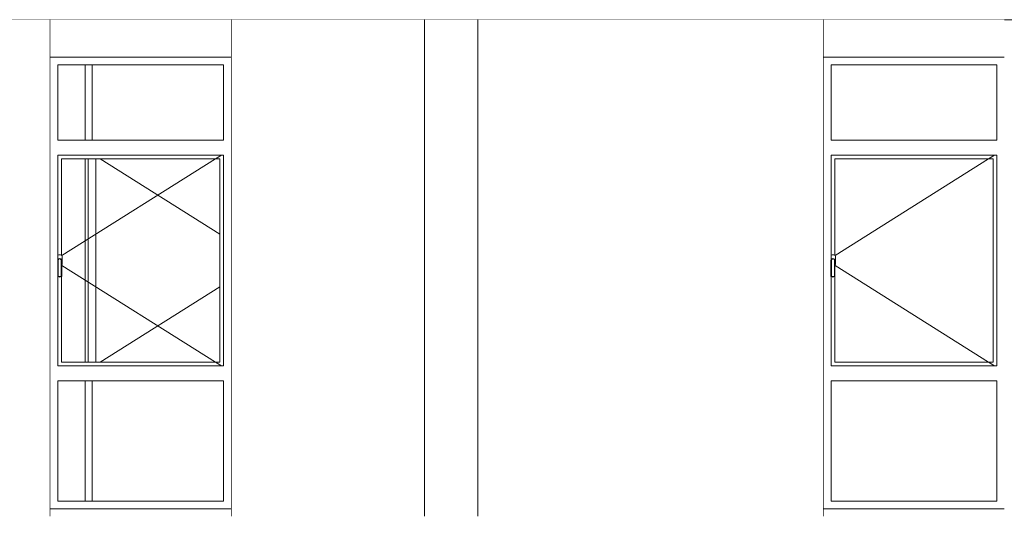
# Model space of a CAD drawing. Header units: millimetres. Extents: x -30280 to 309309, y -17460 to 4378.
# Tile 661 of 1056: x 200765 to 207301, y -17110 to -13810. Entities that reach past the tile are written whole.
import ezdxf

# ---------------------------------------------------------------- set-up
doc = ezdxf.new("R2010")
doc.units = ezdxf.units.MM
doc.header["$MEASUREMENT"] = 0
doc.linetypes.add('Wipeout_Contour', pattern=[1000, 0, -1000])
for name, color, linetype in [('09_EI_Mobiliari general', 7, 'Continuous'), ('10_ESTR_Fotjats', 7, 'Continuous'), ('12_FAÇ_Façana', 7, 'Continuous'), ('Ventanas Archicad', 7, 'Continuous')]:
    doc.layers.add(name, color=color, linetype=linetype)
for name, color, linetype, lineweight in [('09_EI_Mobiliari general_Pluma_Nº__88', 7, 'Continuous', 5), ('10_ESTR_Fotjats_Pluma_Nº__1', 7, 'Continuous', 5), ('12_FAÇ_Façana_Pluma_Nº__47', 7, 'Continuous', 20), ('Ventanas Archicad_Pluma_Nº__47', 7, 'Continuous', 20)]:
    doc.layers.add(name, color=color, linetype=linetype, lineweight=lineweight)
doc.layers.add('Ventanas Archicad_Pluma_Nº__3', color=7, linetype='Continuous', lineweight=5, true_color=0xa4a4a4)

# ---------------------------------------------------------------- blocks, each defined once
blk = doc.blocks.new('Elem Sección_11_5', base_point=(181934.4, -13460))
at = {"layer": '10_ESTR_Fotjats_Pluma_Nº__1', "color": 7, "linetype": 'Continuous', "lineweight": 5}
blk.add_line((211190.4, -13810), (173577.4, -13810), dxfattribs=at)
blk = doc.blocks.new('Elem Sección_14_5', base_point=(181934.4, -13460))
at = {"color": 254, "linetype": 'Wipeout_Contour', "lineweight": 0, "ltscale": 816886.734642}
blk.add_wipeout([(203452.5, -13810), (203452.5, -17110), (203805.5, -17110), (203805.5, -13810)], dxfattribs=at).dxf.layer = '09_EI_Mobiliari general'
blk = doc.blocks.new('Elem Sección_15_5', base_point=(181934.4, -13460))
at = {"color": 254, "linetype": 'Wipeout_Contour', "lineweight": 0, "ltscale": 805252.683183}
blk.add_wipeout([(200455.5, -13810), (200455.5, -17110), (200968.3, -17110), (200968.3, -13810)], dxfattribs=at).dxf.layer = '09_EI_Mobiliari general'
at = {"layer": '09_EI_Mobiliari general_Pluma_Nº__88', "color": 7, "linetype": 'Continuous', "lineweight": 5}
blk.add_line((200968.3, -17110), (200968.3, -13810), dxfattribs=at)
blk = doc.blocks.new('Elem Sección_31_5', base_point=(181934.4, -13460))
at = {"color": 254, "linetype": 'Wipeout_Contour', "lineweight": 0, "ltscale": 813621.940968}
blk.add_wipeout([(202168.3, -13810), (202168.3, -17110), (203452.5, -17110), (203452.5, -13810)], dxfattribs=at).dxf.layer = '12_FAÇ_Façana'
at = {"color": 254, "linetype": 'Wipeout_Contour', "lineweight": 0, "ltscale": 822168.135213}
blk.add_wipeout([(206100.8, -13810), (203805.5, -13810), (203805.5, -17110), (206100.8, -17110)], dxfattribs=at).dxf.layer = '12_FAÇ_Façana'
at = {"layer": '12_FAÇ_Façana_Pluma_Nº__47', "color": 7, "linetype": 'Continuous', "lineweight": 20}
for p, q in [((202168.3, -13810), (202168.3, -17110)), ((203452.5, -17110), (203452.5, -13810)), ((203805.5, -13810), (203805.5, -17110)), ((206100.8, -13810), (206100.8, -17110))]:
    blk.add_line(p, q, dxfattribs=at)
blk = doc.blocks.new('Elem Sección_37_5', base_point=(181934.4, -13460))
at = {"color": 254, "linetype": 'Wipeout_Contour', "lineweight": 0, "ltscale": 808197.926929}
blk.add_wipeout([(200968.3, -13810), (200968.3, -14060), (202168.3, -14060), (202168.3, -13810)], dxfattribs=at).dxf.layer = '12_FAÇ_Façana'
at = {"color": 254, "linetype": 'Wipeout_Contour', "lineweight": 0, "ltscale": 809164.426741}
blk.add_wipeout([(200968.3, -17110), (202168.3, -17110), (202168.3, -17060), (200968.3, -17060)], dxfattribs=at).dxf.layer = '12_FAÇ_Façana'
blk = doc.blocks.new('Elem Sección_38_5', base_point=(181934.4, -13460))
at = {"color": 254, "linetype": 'Wipeout_Contour', "lineweight": 0, "ltscale": 2419280.036248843}
blk.add_wipeout([(201018.3, -14110), (200968.3, -14110), (200968.3, -17010), (201018.3, -17010), (201018.3, -16210), (201018.3, -16110), (201018.3, -15515.5), (201017.3, -15514), (201017.3, -15410), (201018.3, -15406.2), (201018.3, -14710), (201018.3, -14610)], dxfattribs=at).dxf.layer = 'Ventanas Archicad'
at = {"color": 254, "linetype": 'Wipeout_Contour', "lineweight": 0, "ltscale": 1621813.099468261}
blk.add_wipeout([(202118.3, -14710), (202118.3, -16110), (202118.3, -16210), (202118.3, -17010), (202168.3, -17010), (202168.3, -14110), (202118.3, -14110), (202118.3, -14610)], dxfattribs=at).dxf.layer = 'Ventanas Archicad'
at = {"color": 254, "linetype": 'Wipeout_Contour', "lineweight": 0, "ltscale": 1212362.62659362}
blk.add_wipeout([(200968.3, -14110), (201018.3, -14110), (202118.3, -14110), (202168.3, -14110), (202168.3, -14060), (200968.3, -14060)], dxfattribs=at).dxf.layer = 'Ventanas Archicad'
at = {"color": 254, "linetype": 'Wipeout_Contour', "lineweight": 0, "ltscale": 808402.980873}
blk.add_wipeout([(201018.3, -14710), (202118.3, -14710), (202118.3, -14610), (201018.3, -14610)], dxfattribs=at).dxf.layer = 'Ventanas Archicad'
at = {"color": 254, "linetype": 'Wipeout_Contour', "lineweight": 0, "ltscale": 3427596.525956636}
blk.add_wipeout([(201018.3, -15406.2), (201019.1, -15403.2), (201024.1, -15398.3), (201030.8, -15396.5), (201037.6, -15398.3), (201042.5, -15403.2), (201044.3, -15410), (201044.3, -15443.1), (201045.5, -15442), (201046.8, -15437), (201046.8, -15383), (201045.5, -15378), (201041.8, -15374.3), (201036.8, -15373), (201024.8, -15373), (201019.8, -15374.3), (201018.3, -15375.8)], dxfattribs=at).dxf.layer = 'Ventanas Archicad'
at = {"color": 254, "linetype": 'Wipeout_Contour', "lineweight": 0, "ltscale": 806493.966202}
blk.add_wipeout([(201019.3, -15517), (201030.8, -15520), (201030.8, -15516.9), (201021.2, -15514.4)], dxfattribs=at).dxf.layer = 'Ventanas Archicad'
at = {"color": 254, "linetype": 'Wipeout_Contour', "lineweight": 0, "ltscale": 808860.348753}
blk.add_wipeout([(201018.3, -16210), (202118.3, -16210), (202118.3, -16110), (201018.3, -16110)], dxfattribs=at).dxf.layer = 'Ventanas Archicad'
at = {"color": 254, "linetype": 'Wipeout_Contour', "lineweight": 0, "ltscale": 1213717.042473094}
blk.add_wipeout([(200968.3, -17010), (200968.3, -17060), (202168.3, -17060), (202168.3, -17010), (202118.3, -17010), (201018.3, -17010)], dxfattribs=at).dxf.layer = 'Ventanas Archicad'
at = {"layer": 'Ventanas Archicad_Pluma_Nº__47', "color": 7, "linetype": 'Continuous', "lineweight": 20}
for p, q in [((200968.3, -14060), (202168.3, -14060)), ((202168.3, -17060), (200968.3, -17060))]:
    blk.add_line(p, q, dxfattribs=at)
at = {"color": 254, "linetype": 'Wipeout_Contour', "lineweight": 0, "ltscale": 808317.41171}
blk.add_wipeout([(201018.3, -14610), (202118.3, -14610), (202118.3, -14110), (201018.3, -14110)], dxfattribs=at).dxf.layer = 'Ventanas Archicad'
at = {"color": 254, "linetype": 'Wipeout_Contour', "lineweight": 0, "ltscale": 810774.320906}
blk.add_wipeout([(202093.3, -14735), (202093.3, -16085), (202118.3, -16085), (202118.3, -14735)], dxfattribs=at).dxf.layer = 'Ventanas Archicad'
at = {"color": 254, "linetype": 'Wipeout_Contour', "lineweight": 0, "ltscale": 806536.438731}
blk.add_wipeout([(201030.8, -15520), (201042.3, -15517), (201040.5, -15514.4), (201030.8, -15516.9)], dxfattribs=at).dxf.layer = 'Ventanas Archicad'
at = {"color": 254, "linetype": 'Wipeout_Contour', "lineweight": 0, "ltscale": 809007.733372}
blk.add_wipeout([(201018.3, -16210), (201018.3, -17010), (202118.3, -17010), (202118.3, -16210)], dxfattribs=at).dxf.layer = 'Ventanas Archicad'
at = {"layer": 'Ventanas Archicad_Pluma_Nº__3', "color": 253, "linetype": 'Continuous', "lineweight": 5, "true_color": 0xa4a4a4}
for p, q in [((201018.3, -14610), (201018.3, -14110)), ((201018.3, -14110), (202118.3, -14110)), ((202118.3, -14110), (202118.3, -14610)), ((202118.3, -14610), (201018.3, -14610)), ((201018.3, -17010), (201018.3, -16210)), ((201018.3, -16210), (202118.3, -16210)), ((202118.3, -16210), (202118.3, -17010)), ((202118.3, -17010), (201018.3, -17010))]:
    blk.add_line(p, q, dxfattribs=at)
at = {"color": 254, "linetype": 'Wipeout_Contour', "lineweight": 0, "ltscale": 806469.123519}
blk.add_wipeout([(201017.3, -15514), (201019.3, -15517), (201021.2, -15514.4), (201020.3, -15513.1)], dxfattribs=at).dxf.layer = 'Ventanas Archicad'
at = {"color": 254, "linetype": 'Wipeout_Contour', "lineweight": 0, "ltscale": 806559.718031}
blk.add_wipeout([(201042.3, -15517), (201044.3, -15514), (201041.3, -15513.1), (201040.5, -15514.4)], dxfattribs=at).dxf.layer = 'Ventanas Archicad'
at = {"color": 254, "linetype": 'Wipeout_Contour', "lineweight": 0, "ltscale": 806450.414163}
blk.add_wipeout([(201017.3, -15410), (201017.3, -15514), (201020.3, -15513.1), (201020.3, -15410.4)], dxfattribs=at).dxf.layer = 'Ventanas Archicad'
at = {"color": 254, "linetype": 'Wipeout_Contour', "lineweight": 0, "ltscale": 806546.13147}
blk.add_wipeout([(201044.3, -15514), (201044.3, -15410), (201041.3, -15410.4), (201041.3, -15513.1)], dxfattribs=at).dxf.layer = 'Ventanas Archicad'
at = {"color": 254, "linetype": 'Wipeout_Contour', "lineweight": 0, "ltscale": 806436.860548}
blk.add_wipeout([(201019.1, -15403.2), (201017.3, -15410), (201020.3, -15410.4), (201021.8, -15404.8)], dxfattribs=at).dxf.layer = 'Ventanas Archicad'
at = {"color": 254, "linetype": 'Wipeout_Contour', "lineweight": 0, "ltscale": 806526.122645}
blk.add_wipeout([(201044.3, -15410), (201042.5, -15403.2), (201039.8, -15404.8), (201041.3, -15410.4)], dxfattribs=at).dxf.layer = 'Ventanas Archicad'
at = {"color": 254, "linetype": 'Wipeout_Contour', "lineweight": 0, "ltscale": 806447.162153}
blk.add_wipeout([(201024.1, -15398.3), (201019.1, -15403.2), (201021.8, -15404.8), (201025.6, -15401)], dxfattribs=at).dxf.layer = 'Ventanas Archicad'
at = {"color": 254, "linetype": 'Wipeout_Contour', "lineweight": 0, "ltscale": 806512.600557}
blk.add_wipeout([(201042.5, -15403.2), (201037.6, -15398.3), (201036, -15401), (201039.8, -15404.8)], dxfattribs=at).dxf.layer = 'Ventanas Archicad'
at = {"color": 254, "linetype": 'Wipeout_Contour', "lineweight": 0, "ltscale": 806466.820883}
blk.add_wipeout([(201030.8, -15396.5), (201024.1, -15398.3), (201025.6, -15401), (201030.8, -15399.6)], dxfattribs=at).dxf.layer = 'Ventanas Archicad'
at = {"color": 254, "linetype": 'Wipeout_Contour', "lineweight": 0, "ltscale": 806491.104035}
blk.add_wipeout([(201037.6, -15398.3), (201030.8, -15396.5), (201030.8, -15399.6), (201036, -15401)], dxfattribs=at).dxf.layer = 'Ventanas Archicad'
at = {"color": 254, "linetype": 'Wipeout_Contour', "lineweight": 0, "ltscale": 2419484.140995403}
blk.add_wipeout([(201021.2, -15514.4), (201030.8, -15516.9), (201040.5, -15514.4), (201041.3, -15513.1), (201041.3, -15410.4), (201039.8, -15404.8), (201036, -15401), (201030.8, -15399.6), (201025.6, -15401), (201021.8, -15404.8), (201020.3, -15410.4), (201020.3, -15513.1)], dxfattribs=at).dxf.layer = 'Ventanas Archicad'
at = {"color": 254, "linetype": 'Wipeout_Contour', "lineweight": 0, "ltscale": 1612847.631580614}
blk.add_wipeout([(201018.3, -14735), (201018.3, -15375.8), (201019.8, -15374.3), (201024.8, -15373), (201036.8, -15373), (201041.8, -15374.3), (201043.3, -15375.8), (201043.3, -14735)], dxfattribs=at).dxf.layer = 'Ventanas Archicad'
at = {"color": 254, "linetype": 'Wipeout_Contour', "lineweight": 0, "ltscale": 1411490.477972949}
blk.add_wipeout([(201019.3, -15517), (201018.3, -15515.5), (201018.3, -16085), (201043.3, -16085), (201043.3, -15515.5), (201042.3, -15517), (201030.8, -15520)], dxfattribs=at).dxf.layer = 'Ventanas Archicad'
at = {"color": 254, "linetype": 'Wipeout_Contour', "lineweight": 0, "ltscale": 1212633.589397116}
blk.add_wipeout([(201018.3, -14735), (201043.3, -14735), (202093.3, -14735), (202118.3, -14735), (202118.3, -14710), (201018.3, -14710)], dxfattribs=at).dxf.layer = 'Ventanas Archicad'
at = {"color": 254, "linetype": 'Wipeout_Contour', "lineweight": 0, "ltscale": 1213258.506991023}
blk.add_wipeout([(201018.3, -16085), (201018.3, -16110), (202118.3, -16110), (202118.3, -16085), (202093.3, -16085), (201043.3, -16085)], dxfattribs=at).dxf.layer = 'Ventanas Archicad'
at = {"color": 254, "linetype": 'Wipeout_Contour', "lineweight": 0, "ltscale": 2421728.293395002}
blk.add_wipeout([(202093.3, -14735), (201043.3, -14735), (201043.3, -15375.8), (201045.5, -15378), (201046.8, -15383), (201046.8, -15437), (201045.5, -15442), (201044.3, -15443.1), (201044.3, -15514), (201043.3, -15515.5), (201043.3, -16085), (202093.3, -16085)], dxfattribs=at).dxf.layer = 'Ventanas Archicad'
at = {"layer": 'Ventanas Archicad_Pluma_Nº__3', "color": 253, "linetype": 'Continuous', "lineweight": 5, "true_color": 0xa4a4a4}
for p, q in [((201018.3, -15406.2), (201018.3, -14710)), ((201018.3, -14710), (202118.3, -14710)), ((201043.3, -15375.8), (201043.3, -14735)), ((201043.3, -14735), (202093.3, -14735)), ((202064, -14735), (201044.9, -15377.4)), ((202103.7, -14710), (202064, -14735)), ((202093.3, -14735), (202093.3, -16085)), ((202118.3, -14710), (202118.3, -16110)), ((201017.3, -15410), (201019.1, -15403.2)), ((201017.3, -15514), (201017.3, -15410)), ((201019.8, -15374.3), (201018.3, -15375.8)), ((201019.1, -15403.2), (201024.1, -15398.3)), ((201024.8, -15373), (201019.8, -15374.3)), ((201020.3, -15410.4), (201021.8, -15404.8)), ((201020.3, -15513.1), (201020.3, -15410.4)), ((201021.8, -15404.8), (201025.6, -15401)), ((201024.1, -15398.3), (201030.8, -15396.5)), ((201036.8, -15373), (201024.8, -15373)), ((201025.6, -15401), (201030.8, -15399.6)), ((201030.8, -15396.5), (201037.6, -15398.3)), ((201030.8, -15399.6), (201036, -15401)), ((201036, -15401), (201039.8, -15404.8)), ((201041.8, -15374.3), (201036.8, -15373)), ((201037.6, -15398.3), (201042.5, -15403.2)), ((201039.8, -15404.8), (201041.3, -15410.4)), ((201041.3, -15410.4), (201041.3, -15513.1)), ((201045.5, -15378), (201041.8, -15374.3)), ((201042.5, -15403.2), (201044.3, -15410)), ((201044.3, -15410), (201044.3, -15514)), ((201046.8, -15383), (201045.5, -15378)), ((201046.8, -15437), (201046.8, -15383)), ((201044.3, -15443.1), (201045.5, -15442)), ((202064, -16085), (201044.9, -15442.5)), ((201045.5, -15442), (201046.8, -15437)), ((201019.3, -15517), (201017.3, -15514)), ((201018.3, -16110), (201018.3, -15515.5)), ((201030.8, -15520), (201019.3, -15517)), ((201021.2, -15514.4), (201020.3, -15513.1)), ((201030.8, -15516.9), (201021.2, -15514.4)), ((201040.5, -15514.4), (201030.8, -15516.9)), ((201042.3, -15517), (201030.8, -15520)), ((201041.3, -15513.1), (201040.5, -15514.4)), ((201044.3, -15514), (201042.3, -15517)), ((201043.3, -16085), (201043.3, -15515.5)), ((202118.3, -16110), (201018.3, -16110)), ((202093.3, -16085), (201043.3, -16085)), ((202103.7, -16110), (202064, -16085))]:
    blk.add_line(p, q, dxfattribs=at)
blk = doc.blocks.new('Elem Sección_39_5', base_point=(181934.4, -13460))
at = {"color": 254, "linetype": 'Wipeout_Contour', "lineweight": 0, "ltscale": 828680.246814}
blk.add_wipeout([(206100.8, -14060), (207300.8, -14060), (207300.8, -13810), (206100.8, -13810)], dxfattribs=at).dxf.layer = '12_FAÇ_Façana'
at = {"color": 254, "linetype": 'Wipeout_Contour', "lineweight": 0, "ltscale": 829622.884887}
blk.add_wipeout([(207300.8, -17060), (206100.8, -17060), (206100.8, -17110), (207300.8, -17110)], dxfattribs=at).dxf.layer = '12_FAÇ_Façana'
blk = doc.blocks.new('Elem Sección_40_5', base_point=(181934.4, -13460))
at = {"color": 254, "linetype": 'Wipeout_Contour', "lineweight": 0, "ltscale": 2480692.133910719}
blk.add_wipeout([(206150.8, -14110), (206100.8, -14110), (206100.8, -17010), (206150.8, -17010), (206150.8, -16210), (206150.8, -16110), (206150.8, -15515.5), (206149.8, -15514), (206149.8, -15410), (206150.8, -15406.2), (206150.8, -14710), (206150.8, -14610)], dxfattribs=at).dxf.layer = 'Ventanas Archicad'
at = {"color": 254, "linetype": 'Wipeout_Contour', "lineweight": 0, "ltscale": 1662755.458014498}
blk.add_wipeout([(207250.8, -14710), (207250.8, -16110), (207250.8, -16210), (207250.8, -17010), (207300.8, -17010), (207300.8, -14110), (207250.8, -14110), (207250.8, -14610)], dxfattribs=at).dxf.layer = 'Ventanas Archicad'
at = {"color": 254, "linetype": 'Wipeout_Contour', "lineweight": 0, "ltscale": 1243084.481692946}
blk.add_wipeout([(207250.8, -14110), (207300.8, -14110), (207300.8, -14060), (206100.8, -14060), (206100.8, -14110), (206150.8, -14110)], dxfattribs=at).dxf.layer = 'Ventanas Archicad'
at = {"color": 254, "linetype": 'Wipeout_Contour', "lineweight": 0, "ltscale": 828880.233737}
blk.add_wipeout([(206150.8, -14610), (206150.8, -14710), (207250.8, -14710), (207250.8, -14610)], dxfattribs=at).dxf.layer = 'Ventanas Archicad'
at = {"color": 254, "linetype": 'Wipeout_Contour', "lineweight": 0, "ltscale": 3514600.523062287}
blk.add_wipeout([(206150.8, -15406.2), (206151.6, -15403.2), (206156.6, -15398.3), (206163.3, -15396.5), (206170.1, -15398.3), (206175, -15403.2), (206176.8, -15410), (206176.8, -15443.1), (206178, -15442), (206179.3, -15437), (206179.3, -15383), (206178, -15378), (206174.3, -15374.3), (206169.3, -15373), (206157.3, -15373), (206152.3, -15374.3), (206150.8, -15375.8)], dxfattribs=at).dxf.layer = 'Ventanas Archicad'
at = {"color": 254, "linetype": 'Wipeout_Contour', "lineweight": 0, "ltscale": 826964.586672}
blk.add_wipeout([(206151.8, -15517), (206163.3, -15520), (206163.3, -15516.9), (206153.7, -15514.4)], dxfattribs=at).dxf.layer = 'Ventanas Archicad'
at = {"color": 254, "linetype": 'Wipeout_Contour', "lineweight": 0, "ltscale": 829326.308468}
blk.add_wipeout([(206150.8, -16110), (206150.8, -16210), (207250.8, -16210), (207250.8, -16110)], dxfattribs=at).dxf.layer = 'Ventanas Archicad'
at = {"color": 254, "linetype": 'Wipeout_Contour', "lineweight": 0, "ltscale": 1244405.459699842}
blk.add_wipeout([(206150.8, -17010), (206100.8, -17010), (206100.8, -17060), (207300.8, -17060), (207300.8, -17010), (207250.8, -17010)], dxfattribs=at).dxf.layer = 'Ventanas Archicad'
at = {"layer": 'Ventanas Archicad_Pluma_Nº__47', "color": 7, "linetype": 'Continuous', "lineweight": 20}
for p, q in [((206100.8, -14060), (207300.8, -14060)), ((207300.8, -17060), (206100.8, -17060))]:
    blk.add_line(p, q, dxfattribs=at)
at = {"color": 254, "linetype": 'Wipeout_Contour', "lineweight": 0, "ltscale": 828796.77892}
blk.add_wipeout([(206150.8, -14610), (207250.8, -14610), (207250.8, -14110), (206150.8, -14110)], dxfattribs=at).dxf.layer = 'Ventanas Archicad'
at = {"color": 254, "linetype": 'Wipeout_Contour', "lineweight": 0, "ltscale": 831246.259608}
blk.add_wipeout([(207225.8, -14735), (207225.8, -16085), (207250.8, -16085), (207250.8, -14735)], dxfattribs=at).dxf.layer = 'Ventanas Archicad'
at = {"color": 254, "linetype": 'Wipeout_Contour', "lineweight": 0, "ltscale": 827007.065386}
blk.add_wipeout([(206163.3, -15520), (206174.8, -15517), (206173, -15514.4), (206163.3, -15516.9)], dxfattribs=at).dxf.layer = 'Ventanas Archicad'
at = {"color": 254, "linetype": 'Wipeout_Contour', "lineweight": 0, "ltscale": 829470.057036}
blk.add_wipeout([(206150.8, -17010), (207250.8, -17010), (207250.8, -16210), (206150.8, -16210)], dxfattribs=at).dxf.layer = 'Ventanas Archicad'
at = {"layer": 'Ventanas Archicad_Pluma_Nº__3', "color": 253, "linetype": 'Continuous', "lineweight": 5, "true_color": 0xa4a4a4}
for p, q in [((206150.8, -14610), (206150.8, -14110)), ((206150.8, -14110), (207250.8, -14110)), ((207250.8, -14110), (207250.8, -14610)), ((207250.8, -14610), (206150.8, -14610)), ((206150.8, -17010), (206150.8, -16210)), ((206150.8, -16210), (207250.8, -16210)), ((207250.8, -16210), (207250.8, -17010)), ((207250.8, -17010), (206150.8, -17010))]:
    blk.add_line(p, q, dxfattribs=at)
at = {"color": 254, "linetype": 'Wipeout_Contour', "lineweight": 0, "ltscale": 826939.759836}
blk.add_wipeout([(206149.8, -15514), (206151.8, -15517), (206153.7, -15514.4), (206152.8, -15513.1)], dxfattribs=at).dxf.layer = 'Ventanas Archicad'
at = {"color": 254, "linetype": 'Wipeout_Contour', "lineweight": 0, "ltscale": 827030.367538}
blk.add_wipeout([(206174.8, -15517), (206176.8, -15514), (206173.8, -15513.1), (206173, -15514.4)], dxfattribs=at).dxf.layer = 'Ventanas Archicad'
at = {"color": 254, "linetype": 'Wipeout_Contour', "lineweight": 0, "ltscale": 826921.449884}
blk.add_wipeout([(206149.8, -15410), (206149.8, -15514), (206152.8, -15513.1), (206152.8, -15410.4)], dxfattribs=at).dxf.layer = 'Ventanas Archicad'
at = {"color": 254, "linetype": 'Wipeout_Contour', "lineweight": 0, "ltscale": 827017.181033}
blk.add_wipeout([(206176.8, -15514), (206176.8, -15410), (206173.8, -15410.4), (206173.8, -15513.1)], dxfattribs=at).dxf.layer = 'Ventanas Archicad'
at = {"color": 254, "linetype": 'Wipeout_Contour', "lineweight": 0, "ltscale": 826908.31219}
blk.add_wipeout([(206151.6, -15403.2), (206149.8, -15410), (206152.8, -15410.4), (206154.3, -15404.8)], dxfattribs=at).dxf.layer = 'Ventanas Archicad'
at = {"color": 254, "linetype": 'Wipeout_Contour', "lineweight": 0, "ltscale": 826997.587105}
blk.add_wipeout([(206176.8, -15410), (206175, -15403.2), (206172.3, -15404.8), (206173.8, -15410.4)], dxfattribs=at).dxf.layer = 'Ventanas Archicad'
at = {"color": 254, "linetype": 'Wipeout_Contour', "lineweight": 0, "ltscale": 826918.655371}
blk.add_wipeout([(206156.6, -15398.3), (206151.6, -15403.2), (206154.3, -15404.8), (206158.1, -15401)], dxfattribs=at).dxf.layer = 'Ventanas Archicad'
at = {"color": 254, "linetype": 'Wipeout_Contour', "lineweight": 0, "ltscale": 826984.103166}
blk.add_wipeout([(206175, -15403.2), (206170.1, -15398.3), (206168.5, -15401), (206172.3, -15404.8)], dxfattribs=at).dxf.layer = 'Ventanas Archicad'
at = {"color": 254, "linetype": 'Wipeout_Contour', "lineweight": 0, "ltscale": 826938.339803}
blk.add_wipeout([(206163.3, -15396.5), (206156.6, -15398.3), (206158.1, -15401), (206163.3, -15399.6)], dxfattribs=at).dxf.layer = 'Ventanas Archicad'
at = {"color": 254, "linetype": 'Wipeout_Contour', "lineweight": 0, "ltscale": 826962.626438}
blk.add_wipeout([(206170.1, -15398.3), (206163.3, -15396.5), (206163.3, -15399.6), (206168.5, -15401)], dxfattribs=at).dxf.layer = 'Ventanas Archicad'
at = {"color": 254, "linetype": 'Wipeout_Contour', "lineweight": 0, "ltscale": 2480897.533239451}
blk.add_wipeout([(206153.7, -15514.4), (206163.3, -15516.9), (206173, -15514.4), (206173.8, -15513.1), (206173.8, -15410.4), (206172.3, -15404.8), (206168.5, -15401), (206163.3, -15399.6), (206158.1, -15401), (206154.3, -15404.8), (206152.8, -15410.4), (206152.8, -15513.1)], dxfattribs=at).dxf.layer = 'Ventanas Archicad'
at = {"color": 254, "linetype": 'Wipeout_Contour', "lineweight": 0, "ltscale": 1653793.403839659}
blk.add_wipeout([(206150.8, -14735), (206150.8, -15375.8), (206152.3, -15374.3), (206157.3, -15373), (206169.3, -15373), (206174.3, -15374.3), (206175.8, -15375.8), (206175.8, -14735)], dxfattribs=at).dxf.layer = 'Ventanas Archicad'
at = {"color": 254, "linetype": 'Wipeout_Contour', "lineweight": 0, "ltscale": 1447311.869751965}
blk.add_wipeout([(206151.8, -15517), (206150.8, -15515.5), (206150.8, -16085), (206175.8, -16085), (206175.8, -15515.5), (206174.8, -15517), (206163.3, -15520)], dxfattribs=at).dxf.layer = 'Ventanas Archicad'
at = {"color": 254, "linetype": 'Wipeout_Contour', "lineweight": 0, "ltscale": 1243348.749306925}
blk.add_wipeout([(206150.8, -14710), (206150.8, -14735), (206175.8, -14735), (207225.8, -14735), (207250.8, -14735), (207250.8, -14710)], dxfattribs=at).dxf.layer = 'Ventanas Archicad'
at = {"color": 254, "linetype": 'Wipeout_Contour', "lineweight": 0, "ltscale": 1243958.23666683}
blk.add_wipeout([(206175.8, -16085), (206150.8, -16085), (206150.8, -16110), (207250.8, -16110), (207250.8, -16085), (207225.8, -16085)], dxfattribs=at).dxf.layer = 'Ventanas Archicad'
at = {"color": 254, "linetype": 'Wipeout_Contour', "lineweight": 0, "ltscale": 2483142.419412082}
blk.add_wipeout([(206175.8, -15375.8), (206178, -15378), (206179.3, -15383), (206179.3, -15437), (206178, -15442), (206176.8, -15443.1), (206176.8, -15514), (206175.8, -15515.5), (206175.8, -16085), (207225.8, -16085), (207225.8, -14735), (206175.8, -14735)], dxfattribs=at).dxf.layer = 'Ventanas Archicad'
at = {"layer": 'Ventanas Archicad_Pluma_Nº__3', "color": 253, "linetype": 'Continuous', "lineweight": 5, "true_color": 0xa4a4a4}
for p, q in [((206150.8, -15406.2), (206150.8, -14710)), ((206150.8, -14710), (207250.8, -14710)), ((206175.8, -15375.8), (206175.8, -14735)), ((206175.8, -14735), (207225.8, -14735)), ((207196.5, -14735), (206177.4, -15377.4)), ((207236.2, -14710), (207196.5, -14735)), ((207225.8, -14735), (207225.8, -16085)), ((207250.8, -14710), (207250.8, -16110)), ((206149.8, -15410), (206151.6, -15403.2)), ((206149.8, -15514), (206149.8, -15410)), ((206152.3, -15374.3), (206150.8, -15375.8)), ((206151.6, -15403.2), (206156.6, -15398.3)), ((206157.3, -15373), (206152.3, -15374.3)), ((206152.8, -15410.4), (206154.3, -15404.8)), ((206152.8, -15513.1), (206152.8, -15410.4)), ((206154.3, -15404.8), (206158.1, -15401)), ((206156.6, -15398.3), (206163.3, -15396.5)), ((206169.3, -15373), (206157.3, -15373)), ((206158.1, -15401), (206163.3, -15399.6)), ((206163.3, -15396.5), (206170.1, -15398.3)), ((206163.3, -15399.6), (206168.5, -15401)), ((206168.5, -15401), (206172.3, -15404.8)), ((206174.3, -15374.3), (206169.3, -15373)), ((206170.1, -15398.3), (206175, -15403.2)), ((206172.3, -15404.8), (206173.8, -15410.4)), ((206173.8, -15410.4), (206173.8, -15513.1)), ((206178, -15378), (206174.3, -15374.3)), ((206175, -15403.2), (206176.8, -15410)), ((206176.8, -15410), (206176.8, -15514)), ((206179.3, -15383), (206178, -15378)), ((206179.3, -15437), (206179.3, -15383)), ((206176.8, -15443.1), (206178, -15442)), ((207196.5, -16085), (206177.4, -15442.5)), ((206178, -15442), (206179.3, -15437)), ((206151.8, -15517), (206149.8, -15514)), ((206150.8, -16110), (206150.8, -15515.5)), ((206163.3, -15520), (206151.8, -15517)), ((206153.7, -15514.4), (206152.8, -15513.1)), ((206163.3, -15516.9), (206153.7, -15514.4)), ((206173, -15514.4), (206163.3, -15516.9)), ((206174.8, -15517), (206163.3, -15520)), ((206173.8, -15513.1), (206173, -15514.4)), ((206176.8, -15514), (206174.8, -15517)), ((206175.8, -16085), (206175.8, -15515.5)), ((207250.8, -16110), (206150.8, -16110)), ((207225.8, -16085), (206175.8, -16085)), ((207236.2, -16110), (207196.5, -16085))]:
    blk.add_line(p, q, dxfattribs=at)
blk = doc.blocks.new('Elem Sección_49_5', base_point=(181934.4, -13460))
at = {"layer": '12_FAÇ_Façana_Pluma_Nº__47', "color": 7, "linetype": 'Continuous', "lineweight": 20}
for p, q in [((201200.5, -14610), (201200.5, -14110)), ((201200.5, -16085), (201200.5, -14735)), ((201200.5, -17010), (201200.5, -16210))]:
    blk.add_line(p, q, dxfattribs=at)
blk = doc.blocks.new('Elem Sección_50_5', base_point=(181934.4, -13460))
at = {"layer": 'Ventanas Archicad_Pluma_Nº__3', "color": 253, "linetype": 'Continuous', "lineweight": 5, "true_color": 0xa4a4a4}
for p, q in [((201245.5, -14110), (201245.5, -14610)), ((201220.5, -16085), (201220.5, -14735)), ((201270.5, -14735), (201270.5, -16085)), ((201299.8, -14735), (202093.3, -15235.2)), ((201299.8, -16085), (202093.3, -15584.7)), ((201245.5, -16210), (201245.5, -17010))]:
    blk.add_line(p, q, dxfattribs=at)

msp = doc.modelspace()

# ---------------------------------------------------------------- block references
at = {"layer": '10_ESTR_Fotjats', "lineweight": 0}
msp.add_blockref('Elem Sección_11_5', (181934.4, -13460), dxfattribs=at)

# ---------------------------------------------------------------- next in the draw order: block references
at = {"layer": '09_EI_Mobiliari general', "lineweight": 0}
for name in ['Elem Sección_15_5', 'Elem Sección_14_5']:
    msp.add_blockref(name, (181934.4, -13460), dxfattribs=at)

# ---------------------------------------------------------------- next in the draw order: block references
at = {"layer": '12_FAÇ_Façana', "lineweight": 0}
msp.add_blockref('Elem Sección_31_5', (181934.4, -13460), dxfattribs=at)

# ---------------------------------------------------------------- next in the draw order: block references
for name in ['Elem Sección_37_5', 'Elem Sección_39_5']:
    msp.add_blockref(name, (181934.4, -13460), dxfattribs=at)

# ---------------------------------------------------------------- next in the draw order: block references
at = {"layer": 'Ventanas Archicad', "lineweight": 0}
for name in ['Elem Sección_38_5', 'Elem Sección_40_5']:
    msp.add_blockref(name, (181934.4, -13460), dxfattribs=at)

# ---------------------------------------------------------------- next in the draw order: block references
at = {"layer": '12_FAÇ_Façana', "lineweight": 0}
msp.add_blockref('Elem Sección_49_5', (181934.4, -13460), dxfattribs=at)
at = {"layer": 'Ventanas Archicad', "lineweight": 0}
msp.add_blockref('Elem Sección_50_5', (181934.4, -13460), dxfattribs=at)

doc.saveas('drawing.dxf')
